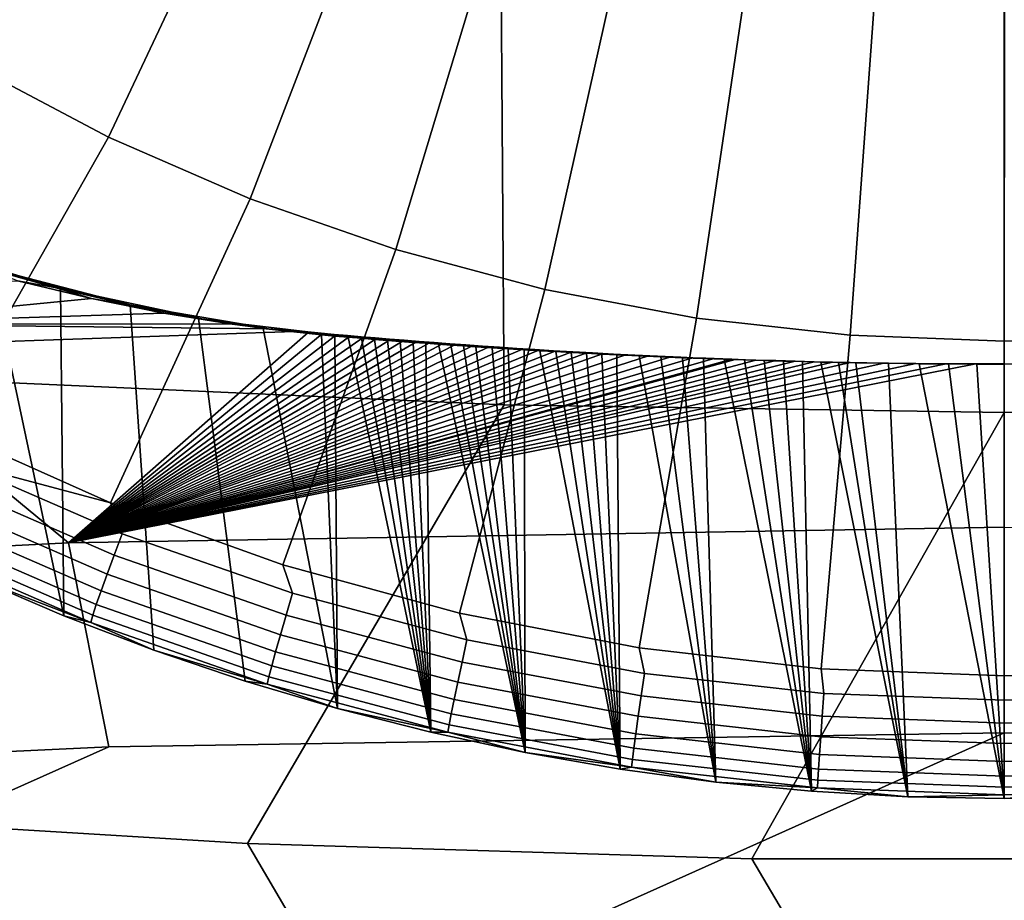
# Model space of a CAD drawing. Header units: metres. Extents: x -109 to 109, y -100 to 58.
# Tile 202 of 642: x -1.61 to 0, y -93.56 to -92.11. Entities that reach past the tile are written whole.
import ezdxf

# ---------------------------------------------------------------- set-up
doc = ezdxf.new("R2010")
doc.units = ezdxf.units.M
doc.layers.add('solid_21_062_100_XXX', color=7, linetype='CONTINUOUS')

msp = doc.modelspace()

# ---------------------------------------------------------------- linework, layer by layer
at = {"layer": 'solid_21_062_100_XXX'}
for points in [[(-1.597153, -91.590157, -21.873459), (-1.417625, -91.70269, -21.881269), (-1.691127, -92.18766, -21.7355), (-1.905292, -92.053421, -21.726183)], [(-1.417625, -91.70269, -21.881269), (-1.230169, -91.801521, -21.888128), (-1.467505, -92.305565, -21.743683), (-1.691127, -92.18766, -21.7355)], [(-1.230169, -91.801521, -21.888128), (-1.035833, -91.886108, -21.893999), (-1.235676, -92.406471, -21.750687), (-1.467505, -92.305565, -21.743683)], [(-1.035833, -91.886108, -21.893999), (-0.835705, -91.955971, -21.898848), (-0.996937, -92.489807, -21.75647), (-1.235676, -92.406471, -21.750687)], [(-0.8194, -92.744263, 16.133886), (-0.824922, -91.974678, 17.270664), (-1.648931, -91.93808, 17.245081), (-1.637708, -92.707664, 16.109928)], [(-0.835705, -91.955971, -21.898848), (-0.630902, -92.010712, -21.902647), (-0.752622, -92.555115, -21.761003), (-0.996937, -92.489807, -21.75647)], [(-0.8194, -92.744263, 16.133886), (-0.000053, -92.75647, 16.14188), (0.000161, -91.986877, 17.279198), (-0.824922, -91.974678, 17.270664)], [(-0.000053, -92.75647, 16.14188), (0.819293, -92.744263, 16.133888), (0.825244, -91.974663, 17.270657), (0.000161, -91.986877, 17.279198)], [(-0.630902, -92.010712, -21.902647), (-0.422572, -92.050034, -21.905376), (-0.504099, -92.602028, -21.764259), (-0.752622, -92.555115, -21.761003)], [(-0.422572, -92.050034, -21.905376), (-0.211878, -92.073715, -21.907021), (-0.252756, -92.63028, -21.76622), (-0.504099, -92.602028, -21.764259)], [(-0.211878, -92.073715, -21.907021), (0, -92.081627, -21.90757), (0, -92.639709, -21.766874), (-0.252756, -92.63028, -21.76622)], [(0.252756, -92.63028, -21.76622), (0, -92.639709, -21.766874), (0, -92.081627, -21.90757), (0.211878, -92.073715, -21.907021)], [(-2.001929, -92.639412, -21.556404), (-1.691127, -92.18766, -21.7355), (-1.467505, -92.305565, -21.743683), (-1.738283, -92.78244, -21.56633)], [(-1.738283, -92.78244, -21.56633), (-1.467505, -92.305565, -21.743683), (-1.235676, -92.406471, -21.750687), (-1.464438, -92.904907, -21.574829)], [(-1.464438, -92.904907, -21.574829), (-1.235676, -92.406471, -21.750687), (-0.996937, -92.489807, -21.75647), (-1.181999, -93.006104, -21.581852)], [(-1.540753, -93.089584, -21.310963), (-1.661947, -92.520523, -28.767586), (-1.78069, -92.482605, -28.520414), (-1.685949, -93.027573, -21.306658)], [(-1.661947, -92.520523, -28.767586), (-1.612381, -92.533432, -28.928703), (-1.741078, -92.494461, -28.657434)], [(-1.681803, -92.516281, -28.840784), (-1.741078, -92.494461, -28.657434), (-1.612381, -92.533432, -28.928703)], [(-1.181999, -93.006104, -21.581852), (-0.996937, -92.489807, -21.75647), (-0.752622, -92.555115, -21.761003), (-0.892623, -93.085434, -21.587358)], [(-1.681803, -92.516281, -28.840784), (-1.555637, -92.551697, -29.111013), (-1.61657, -92.540947, -29.027674)], [(-1.681803, -92.516281, -28.840784), (-1.612381, -92.533432, -28.928703), (-1.555637, -92.551697, -29.111013)], [(-1.661947, -92.520523, -28.767586), (-1.546362, -92.552757, -29.012943), (-1.612381, -92.533432, -28.928703)], [(-1.540753, -93.089584, -21.310963), (-1.546362, -92.552757, -29.012943), (-1.661947, -92.520523, -28.767586)], [(-1.546362, -92.552757, -29.012943), (-1.485876, -92.566055, -29.202188), (-1.612381, -92.533432, -28.928703)], [(-1.555637, -92.551697, -29.111013), (-1.612381, -92.533432, -28.928703), (-1.485876, -92.566055, -29.202188)], [(-1.61657, -92.540947, -29.027674), (-1.495543, -92.570084, -29.277262), (-1.920826, -92.611626, -29.50288), (-1.921322, -92.543449, -28.960583)], [(-1.555637, -92.551697, -29.111013), (-1.495543, -92.570084, -29.277262), (-1.61657, -92.540947, -29.027674)], [(-1.555637, -92.551697, -29.111013), (-1.432354, -92.580818, -29.383572), (-1.495543, -92.570084, -29.277262)], [(-1.555637, -92.551697, -29.111013), (-1.485876, -92.566055, -29.202188), (-1.432354, -92.580818, -29.383572)], [(-1.546362, -92.552757, -29.012943), (-1.431862, -92.580177, -29.262606), (-1.485876, -92.566055, -29.202188)], [(-1.39327, -93.145973, -21.314875), (-1.431862, -92.580177, -29.262606), (-1.546362, -92.552757, -29.012943), (-1.540753, -93.089584, -21.310963)], [(-1.495543, -92.570084, -29.277262), (-1.377034, -92.593857, -29.532007), (-1.920826, -92.611626, -29.50288)], [(-1.432354, -92.580818, -29.383572), (-1.377034, -92.593857, -29.532007), (-1.495543, -92.570084, -29.277262)], [(-1.431862, -92.580177, -29.262606), (-1.36306, -92.592285, -29.478323), (-1.485876, -92.566055, -29.202188)], [(-1.432354, -92.580818, -29.383572), (-1.485876, -92.566055, -29.202188), (-1.36306, -92.592285, -29.478323)], [(-0.892623, -93.085434, -21.587358), (-0.752622, -92.555115, -21.761003), (-0.504099, -92.602028, -21.764259), (-0.598008, -93.142433, -21.591314)], [(-1.432354, -92.580818, -29.383572), (-1.31456, -92.603493, -29.658951), (-1.377034, -92.593857, -29.532007)], [(-1.432354, -92.580818, -29.383572), (-1.36306, -92.592285, -29.478323), (-1.31456, -92.603493, -29.658951)], [(-1.431862, -92.580177, -29.262606), (-1.319927, -92.602493, -29.517061), (-1.36306, -92.592285, -29.478323)], [(-1.243719, -93.196655, -21.318394), (-1.319927, -92.602493, -29.517061), (-1.431862, -92.580177, -29.262606), (-1.39327, -93.145973, -21.314875)], [(-1.377034, -92.593857, -29.532007), (-1.264986, -92.611855, -29.789845), (-1.920826, -92.611626, -29.50288)], [(-1.31456, -92.603493, -29.658951), (-1.264986, -92.611855, -29.789845), (-1.377034, -92.593857, -29.532007)], [(-1.319927, -92.602493, -29.517061), (-1.247042, -92.611908, -29.75775), (-1.36306, -92.592285, -29.478323)], [(-1.31456, -92.603493, -29.658951), (-1.36306, -92.592285, -29.478323), (-1.247042, -92.611908, -29.75775)], [(-1.319927, -92.602493, -29.517061), (-1.214245, -92.619072, -29.774239), (-1.247042, -92.611908, -29.75775)], [(-1.092322, -93.241554, -21.321508), (-1.214245, -92.619072, -29.774239), (-1.319927, -92.602493, -29.517061), (-1.243719, -93.196655, -21.318394)], [(-0.598008, -93.142433, -21.591314), (-0.504099, -92.602028, -21.764259), (-0.252756, -92.63028, -21.76622), (-0.299883, -93.176765, -21.593699)], [(-1.205581, -92.619453, -29.937975), (-1.163215, -92.623833, -30.049229), (-1.920492, -92.65036, -30.048061), (-1.920826, -92.611626, -29.50288)], [(-1.264986, -92.611855, -29.789845), (-1.205581, -92.619453, -29.937975), (-1.920826, -92.611626, -29.50288)], [(-1.31456, -92.603493, -29.658951), (-1.205581, -92.619453, -29.937975), (-1.264986, -92.611855, -29.789845)], [(-1.31456, -92.603493, -29.658951), (-1.247042, -92.611908, -29.75775), (-1.205581, -92.619453, -29.937975)], [(-1.14114, -92.624741, -30.041132), (-1.205581, -92.619453, -29.937975), (-1.247042, -92.611908, -29.75775)], [(-1.214245, -92.619072, -29.774239), (-1.118335, -92.629669, -30.032631), (-1.14114, -92.624741, -30.041132), (-1.247042, -92.611908, -29.75775)], [(-1.140341, -92.625946, -30.110836), (-1.53307, -92.970383, -37.657131), (-1.920492, -92.65036, -30.048061), (-1.163215, -92.623833, -30.049229)], [(-1.140341, -92.625946, -30.110836), (-1.117627, -92.628014, -30.170813), (-1.53307, -92.970383, -37.657131)], [(-1.117627, -92.628014, -30.170813), (-1.095074, -92.63002, -30.22916), (-1.53307, -92.970383, -37.657131)], [(-1.095074, -92.63002, -30.22916), (-1.07268, -92.631966, -30.285879), (-1.53307, -92.970383, -37.657131)], [(-1.07268, -92.631966, -30.285879), (-1.050448, -92.633858, -30.340935), (-1.53307, -92.970383, -37.657131)], [(-1.050448, -92.633858, -30.340935), (-1.028376, -92.635689, -30.394304), (-1.53307, -92.970383, -37.657131)], [(-1.092322, -93.241554, -21.321508), (-1.118335, -92.629669, -30.032631), (-1.214245, -92.619072, -29.774239)], [(-1.14114, -92.624741, -30.041132), (-1.163215, -92.623833, -30.049229), (-1.205581, -92.619453, -29.937975)], [(-1.14114, -92.624741, -30.041132), (-1.119365, -92.62677, -30.10041), (-1.140341, -92.625946, -30.110836), (-1.163215, -92.623833, -30.049229)], [(-1.119365, -92.62677, -30.10041), (-1.14114, -92.624741, -30.041132), (-1.118335, -92.629669, -30.032631), (-1.096479, -92.631561, -30.093868)], [(-1.119365, -92.62677, -30.10041), (-1.097801, -92.628716, -30.159771), (-1.117627, -92.628014, -30.170813), (-1.140341, -92.625946, -30.110836)], [(-1.074771, -92.6334, -30.153494), (-1.097801, -92.628716, -30.159771), (-1.119365, -92.62677, -30.10041), (-1.096479, -92.631561, -30.093868)], [(-1.092322, -93.241554, -21.321508), (-1.096479, -92.631561, -30.093868), (-1.118335, -92.629669, -30.032631)], [(-1.097801, -92.628716, -30.159771), (-1.07582, -92.630661, -30.218981), (-1.095074, -92.63002, -30.22916), (-1.117627, -92.628014, -30.170813)], [(-1.053211, -92.635185, -30.21151), (-1.07582, -92.630661, -30.218981), (-1.097801, -92.628716, -30.159771), (-1.074771, -92.6334, -30.153494)], [(-0.939305, -93.280594, -21.324219), (-1.074771, -92.6334, -30.153494), (-1.096479, -92.631561, -30.093868), (-1.092322, -93.241554, -21.321508)], [(-1.07582, -92.630661, -30.218981), (-1.053402, -92.632599, -30.27803), (-1.07268, -92.631966, -30.285879), (-1.095074, -92.63002, -30.22916)], [(-1.053211, -92.635185, -30.21151), (-1.031801, -92.636909, -30.267916), (-1.053402, -92.632599, -30.27803), (-1.07582, -92.630661, -30.218981)], [(-0.939305, -93.280594, -21.324219), (-1.053211, -92.635185, -30.21151), (-1.074771, -92.6334, -30.153494)], [(-1.053402, -92.632599, -30.27803), (-1.03052, -92.634537, -30.336903), (-1.050448, -92.633858, -30.340935), (-1.07268, -92.631966, -30.285879)], [(-1.031801, -92.636909, -30.267916), (-1.010544, -92.638588, -30.322681), (-1.03052, -92.634537, -30.336903), (-1.053402, -92.632599, -30.27803)], [(-1.00715, -92.636467, -30.395588), (-1.028376, -92.635689, -30.394304), (-1.050448, -92.633858, -30.340935), (-1.03052, -92.634537, -30.336903)], [(-1.010544, -92.638588, -30.322681), (-0.989444, -92.640221, -30.375778), (-1.00715, -92.636467, -30.395588), (-1.03052, -92.634537, -30.336903)], [(-0.252756, -92.63028, -21.76622), (0, -92.639709, -21.766874), (0, -93.188232, -21.594494), (-0.299883, -93.176765, -21.593699)], [(0.299872, -93.176765, -21.593699), (0, -93.188232, -21.594494), (0, -92.639709, -21.766874), (0.252756, -92.63028, -21.76622)], [(-1.53307, -92.970383, -37.657131), (-3.064281, -93.047333, -37.653904), (-2.84988, -92.700768, -30.045835), (-1.920492, -92.65036, -30.048061)], [(-1.028376, -92.635689, -30.394304), (-1.006464, -92.637466, -30.446074), (-1.53307, -92.970383, -37.657131)], [(-1.006464, -92.637466, -30.446074), (-0.98471, -92.639198, -30.496342), (-1.53307, -92.970383, -37.657131)], [(-0.98471, -92.639198, -30.496342), (-0.963113, -92.640877, -30.545168), (-1.53307, -92.970383, -37.657131)], [(-0.963113, -92.640877, -30.545168), (-0.941674, -92.642494, -30.592451), (-1.53307, -92.970383, -37.657131)], [(-0.941674, -92.642494, -30.592451), (-0.920392, -92.644066, -30.638248), (-1.53307, -92.970383, -37.657131)], [(-0.920392, -92.644066, -30.638248), (-0.899268, -92.645592, -30.682642), (-1.53307, -92.970383, -37.657131)], [(-0.899268, -92.645592, -30.682642), (-0.871344, -92.647552, -30.739758), (-1.53307, -92.970383, -37.657131)], [(-0.871344, -92.647552, -30.739758), (-0.843699, -92.649429, -30.794382), (-1.53307, -92.970383, -37.657131)], [(-0.843699, -92.649429, -30.794382), (-0.816332, -92.651222, -30.84663), (-1.53307, -92.970383, -37.657131)], [(-0.939305, -93.280594, -21.324219), (-1.031801, -92.636909, -30.267916), (-1.053211, -92.635185, -30.21151)], [(-0.939305, -93.280594, -21.324219), (-1.010544, -92.638588, -30.322681), (-1.031801, -92.636909, -30.267916)], [(-1.00715, -92.636467, -30.395588), (-1.006464, -92.637466, -30.446074), (-1.028376, -92.635689, -30.394304)], [(-0.939305, -93.280594, -21.324219), (-0.989444, -92.640221, -30.375778), (-1.010544, -92.638588, -30.322681)], [(-1.00715, -92.636467, -30.395588), (-0.983263, -92.638397, -30.454067), (-1.006464, -92.637466, -30.446074)], [(-0.989444, -92.640221, -30.375778), (-0.968495, -92.641808, -30.427298), (-0.983263, -92.638397, -30.454067), (-1.00715, -92.636467, -30.395588)], [(-0.983263, -92.638397, -30.454067), (-0.98471, -92.639198, -30.496342), (-1.006464, -92.637466, -30.446074)], [(-0.939305, -93.280594, -21.324219), (-0.968495, -92.641808, -30.427298), (-0.989444, -92.640221, -30.375778)], [(-0.983263, -92.638397, -30.454067), (-0.958827, -92.64032, -30.512323), (-0.98471, -92.639198, -30.496342)], [(-0.958827, -92.64032, -30.512323), (-0.963113, -92.640877, -30.545168), (-0.98471, -92.639198, -30.496342)], [(-0.947694, -92.643349, -30.477333), (-0.958827, -92.64032, -30.512323), (-0.983263, -92.638397, -30.454067)], [(-0.968495, -92.641808, -30.427298), (-0.947694, -92.643349, -30.477333), (-0.983263, -92.638397, -30.454067)], [(-0.939305, -93.280594, -21.324219), (-0.947694, -92.643349, -30.477333), (-0.968495, -92.641808, -30.427298)], [(-0.958827, -92.64032, -30.512323), (-0.933808, -92.642242, -30.570339), (-0.963113, -92.640877, -30.545168)], [(-0.933808, -92.642242, -30.570339), (-0.941674, -92.642494, -30.592451), (-0.963113, -92.640877, -30.545168)], [(-0.927037, -92.644836, -30.525944), (-0.933808, -92.642242, -30.570339), (-0.958827, -92.64032, -30.512323)], [(-0.947694, -92.643349, -30.477333), (-0.927037, -92.644836, -30.525944), (-0.958827, -92.64032, -30.512323)], [(-0.784893, -93.313736, -21.326519), (-0.927037, -92.644836, -30.525944), (-0.947694, -92.643349, -30.477333), (-0.939305, -93.280594, -21.324219)], [(-0.933808, -92.642242, -30.570339), (-0.908168, -92.644157, -30.628088), (-0.941674, -92.642494, -30.592451)], [(-0.908168, -92.644157, -30.628088), (-0.920392, -92.644066, -30.638248), (-0.941674, -92.642494, -30.592451)], [(-0.886176, -92.64769, -30.618656), (-0.908168, -92.644157, -30.628088), (-0.933808, -92.642242, -30.570339), (-0.906531, -92.646286, -30.573034)], [(-0.927037, -92.644836, -30.525944), (-0.906531, -92.646286, -30.573034), (-0.933808, -92.642242, -30.570339)], [(-0.784893, -93.313736, -21.326519), (-0.906531, -92.646286, -30.573034), (-0.927037, -92.644836, -30.525944)], [(-0.908168, -92.644157, -30.628088), (-0.881865, -92.646065, -30.685543), (-0.899268, -92.645592, -30.682642), (-0.920392, -92.644066, -30.638248)], [(-0.886176, -92.64769, -30.618656), (-0.865966, -92.649055, -30.662891), (-0.881865, -92.646065, -30.685543), (-0.908168, -92.644157, -30.628088)], [(-0.784893, -93.313736, -21.326519), (-0.886176, -92.64769, -30.618656), (-0.906531, -92.646286, -30.573034)], [(-0.854851, -92.647964, -30.74268), (-0.871344, -92.647552, -30.739758), (-0.899268, -92.645592, -30.682642), (-0.881865, -92.646065, -30.685543)], [(-0.784893, -93.313736, -21.326519), (-0.865966, -92.649055, -30.662891), (-0.886176, -92.64769, -30.618656)], [(-0.865966, -92.649055, -30.662891), (-0.839244, -92.650795, -30.719828), (-0.854851, -92.647964, -30.74268), (-0.881865, -92.646065, -30.685543)], [(-0.854851, -92.647964, -30.74268), (-0.843699, -92.649429, -30.794382), (-0.871344, -92.647552, -30.739758)], [(-0.784893, -93.313736, -21.326519), (-0.839244, -92.650795, -30.719828), (-0.865966, -92.649055, -30.662891)], [(-0.854851, -92.647964, -30.74268), (-0.827072, -92.649849, -30.799458), (-0.843699, -92.649429, -30.794382)], [(-0.839244, -92.650795, -30.719828), (-0.812784, -92.652473, -30.774302), (-0.827072, -92.649849, -30.799458), (-0.854851, -92.647964, -30.74268)], [(-0.827072, -92.649849, -30.799458), (-0.816332, -92.651222, -30.84663), (-0.843699, -92.649429, -30.794382)], [(-0.784893, -93.313736, -21.326519), (-0.812784, -92.652473, -30.774302), (-0.839244, -92.650795, -30.719828)], [(-0.827072, -92.649849, -30.799458), (-0.798472, -92.651733, -30.855837), (-0.816332, -92.651222, -30.84663)], [(-0.786585, -92.654076, -30.826433), (-0.798472, -92.651733, -30.855837), (-0.827072, -92.649849, -30.799458)], [(-0.812784, -92.652473, -30.774302), (-0.786585, -92.654076, -30.826433), (-0.827072, -92.649849, -30.799458)], [(-0.816332, -92.651222, -30.84663), (-0.789245, -92.652939, -30.896677), (-1.53307, -92.970383, -37.657131)], [(-0.789245, -92.652939, -30.896677), (-0.762435, -92.654579, -30.944443), (-1.53307, -92.970383, -37.657131)], [(-0.762435, -92.654579, -30.944443), (-0.735906, -92.656136, -30.989992), (-1.53307, -92.970383, -37.657131)], [(-0.735906, -92.656136, -30.989992), (-0.709662, -92.657631, -31.033491), (-1.53307, -92.970383, -37.657131)], [(-0.709662, -92.657631, -31.033491), (-0.6837, -92.65905, -31.074915), (-1.53307, -92.970383, -37.657131)], [(-0.6837, -92.65905, -31.074915), (-0.658024, -92.6604, -31.114267), (-1.53307, -92.970383, -37.657131)], [(-0.658024, -92.6604, -31.114267), (-0.620064, -92.6623, -31.169731), (-1.53307, -92.970383, -37.657131)], [(-0.620064, -92.6623, -31.169731), (-0.582763, -92.664055, -31.220879), (-1.53307, -92.970383, -37.657131)], [(-0.582763, -92.664055, -31.220879), (-0.54616, -92.665665, -31.267994), (-1.53307, -92.970383, -37.657131)], [(-0.54616, -92.665665, -31.267994), (-0.510257, -92.667145, -31.31115), (-1.53307, -92.970383, -37.657131)], [(-0.798472, -92.651733, -30.855837), (-0.789245, -92.652939, -30.896677), (-0.816332, -92.651222, -30.84663)], [(-0.784893, -93.313736, -21.326519), (-0.786585, -92.654076, -30.826433), (-0.812784, -92.652473, -30.774302)], [(-0.798472, -92.651733, -30.855837), (-0.768981, -92.653603, -30.911772), (-0.789245, -92.652939, -30.896677)], [(-0.760642, -92.655602, -30.87639), (-0.768981, -92.653603, -30.911772), (-0.798472, -92.651733, -30.855837)], [(-0.786585, -92.654076, -30.826433), (-0.760642, -92.655602, -30.87639), (-0.798472, -92.651733, -30.855837)], [(-0.768981, -92.653603, -30.911772), (-0.762435, -92.654579, -30.944443), (-0.789245, -92.652939, -30.896677)], [(-0.629317, -93.340912, -21.328405), (-0.760642, -92.655602, -30.87639), (-0.786585, -92.654076, -30.826433), (-0.784893, -93.313736, -21.326519)], [(-0.768981, -92.653603, -30.911772), (-0.738526, -92.655464, -30.967207), (-0.762435, -92.654579, -30.944443)], [(-0.734958, -92.657066, -30.924099), (-0.738526, -92.655464, -30.967207), (-0.768981, -92.653603, -30.911772)], [(-0.760642, -92.655602, -30.87639), (-0.734958, -92.657066, -30.924099), (-0.768981, -92.653603, -30.911772)], [(-0.738526, -92.655464, -30.967207), (-0.735906, -92.656136, -30.989992), (-0.762435, -92.654579, -30.944443)], [(-0.629317, -93.340912, -21.328405), (-0.734958, -92.657066, -30.924099), (-0.760642, -92.655602, -30.87639)], [(-0.738526, -92.655464, -30.967207), (-0.707018, -92.65731, -31.022072), (-0.735906, -92.656136, -30.989992)], [(-0.684374, -92.659805, -31.013115), (-0.707018, -92.65731, -31.022072), (-0.738526, -92.655464, -30.967207), (-0.709536, -92.65847, -30.96962)], [(-0.734958, -92.657066, -30.924099), (-0.709536, -92.65847, -30.96962), (-0.738526, -92.655464, -30.967207)], [(-0.707018, -92.65731, -31.022072), (-0.709662, -92.657631, -31.033491), (-0.735906, -92.656136, -30.989992)], [(-0.629317, -93.340912, -21.328405), (-0.709536, -92.65847, -30.96962), (-0.734958, -92.657066, -30.924099)], [(-0.707018, -92.65731, -31.022072), (-0.674361, -92.659134, -31.076288), (-0.709662, -92.657631, -31.033491)], [(-0.674361, -92.659134, -31.076288), (-0.6837, -92.65905, -31.074915), (-0.709662, -92.657631, -31.033491)], [(-0.629317, -93.340912, -21.328405), (-0.684374, -92.659805, -31.013115), (-0.709536, -92.65847, -30.96962)], [(-0.684374, -92.659805, -31.013115), (-0.659472, -92.661072, -31.054564), (-0.674361, -92.659134, -31.076288), (-0.707018, -92.65731, -31.022072)], [(-0.629317, -93.340912, -21.328405), (-0.659472, -92.661072, -31.054564), (-0.684374, -92.659805, -31.013115)], [(-0.674361, -92.659134, -31.076288), (-0.658024, -92.6604, -31.114267), (-0.6837, -92.65905, -31.074915)], [(-0.674361, -92.659134, -31.076288), (-0.640441, -92.660942, -31.129755), (-0.658024, -92.6604, -31.114267)], [(-0.634834, -92.662285, -31.093969), (-0.640441, -92.660942, -31.129755), (-0.674361, -92.659134, -31.076288)], [(-0.659472, -92.661072, -31.054564), (-0.634834, -92.662285, -31.093969), (-0.674361, -92.659134, -31.076288)], [(-0.629317, -93.340912, -21.328405), (-0.634834, -92.662285, -31.093969), (-0.659472, -92.661072, -31.054564)], [(-0.640441, -92.660942, -31.129755), (-0.620064, -92.6623, -31.169731), (-0.658024, -92.6604, -31.114267)], [(-0.640441, -92.660942, -31.129755), (-0.605128, -92.662727, -31.182358), (-0.620064, -92.6623, -31.169731)], [(-0.598382, -92.663986, -31.149551), (-0.605128, -92.662727, -31.182358), (-0.640441, -92.660942, -31.129755)], [(-0.634834, -92.662285, -31.093969), (-0.598382, -92.663986, -31.149551), (-0.640441, -92.660942, -31.129755)], [(-0.472807, -93.362099, -21.329874), (-0.598382, -92.663986, -31.149551), (-0.634834, -92.662285, -31.093969), (-0.629317, -93.340912, -21.328405)], [(-0.605128, -92.662727, -31.182358), (-0.582763, -92.664055, -31.220879), (-0.620064, -92.6623, -31.169731)], [(-0.605128, -92.662727, -31.182358), (-0.56827, -92.664482, -31.23394), (-0.582763, -92.664055, -31.220879)], [(-0.562534, -92.665565, -31.200871), (-0.56827, -92.664482, -31.23394), (-0.605128, -92.662727, -31.182358)], [(-0.598382, -92.663986, -31.149551), (-0.562534, -92.665565, -31.200871), (-0.605128, -92.662727, -31.182358)], [(-0.472807, -93.362099, -21.329874), (-0.562534, -92.665565, -31.200871), (-0.598382, -92.663986, -31.149551)], [(-0.56827, -92.664482, -31.23394), (-0.54616, -92.665665, -31.267994), (-0.582763, -92.664055, -31.220879)], [(-0.56827, -92.664482, -31.23394), (-0.529694, -92.666206, -31.284321), (-0.54616, -92.665665, -31.267994)], [(-0.527321, -92.667015, -31.248198), (-0.529694, -92.666206, -31.284321), (-0.56827, -92.664482, -31.23394)], [(-0.562534, -92.665565, -31.200871), (-0.527321, -92.667015, -31.248198), (-0.56827, -92.664482, -31.23394)], [(-0.472807, -93.362099, -21.329874), (-0.527321, -92.667015, -31.248198), (-0.562534, -92.665565, -31.200871)], [(-0.529694, -92.666206, -31.284321), (-0.510257, -92.667145, -31.31115), (-0.54616, -92.665665, -31.267994)], [(-0.492745, -92.668343, -31.291603), (-0.489198, -92.667892, -31.33326), (-0.510257, -92.667145, -31.31115), (-0.529694, -92.666206, -31.284321)], [(-0.527321, -92.667015, -31.248198), (-0.492745, -92.668343, -31.291603), (-0.529694, -92.666206, -31.284321)], [(-0.472807, -93.362099, -21.329874), (-0.492745, -92.668343, -31.291603), (-0.527321, -92.667015, -31.248198)], [(-0.510257, -92.667145, -31.31115), (-0.475097, -92.668495, -31.350554), (-1.53307, -92.970383, -37.657131)], [(-0.475097, -92.668495, -31.350554), (-0.446403, -92.669525, -31.380611), (-1.53307, -92.970383, -37.657131)], [(-0.446403, -92.669525, -31.380611), (-0.440701, -92.669724, -31.386347), (-1.53307, -92.970383, -37.657131)], [(-0.440701, -92.669724, -31.386347), (-0.407104, -92.67083, -31.418665), (-1.53307, -92.970383, -37.657131)], [(-0.407104, -92.67083, -31.418665), (-0.374356, -92.671822, -31.447725), (-1.53307, -92.970383, -37.657131)], [(-0.374356, -92.671822, -31.447725), (-0.342475, -92.672707, -31.4736), (-1.53307, -92.970383, -37.657131)], [(-0.342475, -92.672707, -31.4736), (-0.311544, -92.6735, -31.496571), (-1.53307, -92.970383, -37.657131)], [(-0.311544, -92.6735, -31.496571), (-0.281552, -92.674187, -31.516666), (-1.53307, -92.970383, -37.657131)], [(-0.281552, -92.674187, -31.516666), (-0.252542, -92.674789, -31.534266), (-1.53307, -92.970383, -37.657131)], [(-0.252542, -92.674789, -31.534266), (-0.197291, -92.675751, -31.562386), (-1.53307, -92.970383, -37.657131)], [(-0.197291, -92.675751, -31.562386), (-0.145146, -92.676437, -31.582565), (-1.53307, -92.970383, -37.657131)], [(-0.145146, -92.676437, -31.582565), (-0.095137, -92.676903, -31.59614), (-1.53307, -92.970383, -37.657131)], [(-0.095137, -92.676903, -31.59614), (-0.046861, -92.67717, -31.603878), (-1.53307, -92.970383, -37.657131)], [(-0.046861, -92.67717, -31.603878), (0, -92.677254, -31.606359), (0.000031, -92.94471, -37.65815), (-1.53307, -92.970383, -37.657131)], [(-0.489198, -92.667892, -31.33326), (-0.475097, -92.668495, -31.350554), (-0.510257, -92.667145, -31.31115)], [(-0.492745, -92.668343, -31.291603), (-0.458846, -92.669563, -31.331287), (-0.489198, -92.667892, -31.33326)], [(-0.315595, -93.377251, -21.330927), (-0.458846, -92.669563, -31.331287), (-0.492745, -92.668343, -31.291603), (-0.472807, -93.362099, -21.329874)], [(-0.458846, -92.669563, -31.331287), (-0.446403, -92.669525, -31.380611), (-0.475097, -92.668495, -31.350554), (-0.489198, -92.667892, -31.33326)], [(-0.458846, -92.669563, -31.331287), (-0.425641, -92.67067, -31.36738), (-0.446403, -92.669525, -31.380611)], [(-0.315595, -93.377251, -21.330927), (-0.425641, -92.67067, -31.36738), (-0.458846, -92.669563, -31.331287)], [(-0.425641, -92.67067, -31.36738), (-0.440701, -92.669724, -31.386347), (-0.446403, -92.669525, -31.380611)], [(-0.425641, -92.67067, -31.36738), (-0.393166, -92.671669, -31.400015), (-0.407104, -92.67083, -31.418665), (-0.440701, -92.669724, -31.386347)], [(-0.315595, -93.377251, -21.330927), (-0.393166, -92.671669, -31.400015), (-0.425641, -92.67067, -31.36738)], [(-0.393166, -92.671669, -31.400015), (-0.361466, -92.672569, -31.429394), (-0.374356, -92.671822, -31.447725), (-0.407104, -92.67083, -31.418665)], [(-0.315595, -93.377251, -21.330927), (-0.361466, -92.672569, -31.429394), (-0.393166, -92.671669, -31.400015)], [(-0.361466, -92.672569, -31.429394), (-0.330565, -92.67337, -31.455582), (-0.342475, -92.672707, -31.4736), (-0.374356, -92.671822, -31.447725)], [(-0.315595, -93.377251, -21.330927), (-0.330565, -92.67337, -31.455582), (-0.361466, -92.672569, -31.429394)], [(-0.330565, -92.67337, -31.455582), (-0.300537, -92.67408, -31.478849), (-0.311544, -92.6735, -31.496571), (-0.342475, -92.672707, -31.4736)], [(-0.157915, -93.386345, -21.331558), (-0.300537, -92.67408, -31.478849), (-0.330565, -92.67337, -31.455582), (-0.315595, -93.377251, -21.330927)], [(-0.300537, -92.67408, -31.478849), (-0.271389, -92.674713, -31.49922), (-0.281552, -92.674187, -31.516666), (-0.311544, -92.6735, -31.496571)], [(-0.157915, -93.386345, -21.331558), (-0.271389, -92.674713, -31.49922), (-0.300537, -92.67408, -31.478849)], [(-0.271389, -92.674713, -31.49922), (-0.243226, -92.675247, -31.517027), (-0.252542, -92.674789, -31.534266), (-0.281552, -92.674187, -31.516666)], [(-0.157915, -93.386345, -21.331558), (-0.243226, -92.675247, -31.517027), (-0.271389, -92.674713, -31.49922)], [(-0.243226, -92.675247, -31.517027), (-0.189699, -92.676117, -31.545385), (-0.197291, -92.675751, -31.562386), (-0.252542, -92.674789, -31.534266)], [(-0.157915, -93.386345, -21.331558), (-0.189699, -92.676117, -31.545385), (-0.243226, -92.675247, -31.517027)], [(-0.189699, -92.676117, -31.545385), (-0.139394, -92.676743, -31.565617), (-0.145146, -92.676437, -31.582565), (-0.197291, -92.675751, -31.562386)], [(0, -93.389381, -21.331768), (-0.139394, -92.676743, -31.565617), (-0.189699, -92.676117, -31.545385), (-0.157915, -93.386345, -21.331558)], [(-0.091268, -92.677155, -31.57918), (-0.095137, -92.676903, -31.59614), (-0.145146, -92.676437, -31.582565), (-0.139394, -92.676743, -31.565617)], [(0, -93.389381, -21.331768), (-0.091268, -92.677155, -31.57918), (-0.139394, -92.676743, -31.565617)], [(-0.044908, -92.677391, -31.586889), (-0.046861, -92.67717, -31.603878), (-0.095137, -92.676903, -31.59614), (-0.091268, -92.677155, -31.57918)], [(0, -93.389381, -21.331768), (-0.044908, -92.677391, -31.586889), (-0.091268, -92.677155, -31.57918)], [(0, -92.677124, -31.597853), (0, -92.677254, -31.606359), (-0.046861, -92.67717, -31.603878)], [(-0.044908, -92.677391, -31.586889), (0, -92.677467, -31.589352), (0, -92.677124, -31.597853), (-0.046861, -92.67717, -31.603878)], [(0, -93.389381, -21.331768), (0, -92.677467, -31.589352), (-0.044908, -92.677391, -31.586889)], [(0, -93.389381, -21.331768), (0.157914, -93.386345, -21.331558), (0.045677, -92.677391, -31.586805), (0, -92.677467, -31.589352)], [(-2.064912, -93.412369, 14.933498), (-1.239983, -93.462677, 14.964279), (-0.8194, -92.744263, 16.133886), (-1.637708, -92.707664, 16.109928)], [(-1.239983, -93.462677, 14.964279), (-0.413474, -93.487854, 14.979685), (-0.000053, -92.75647, 16.14188), (-0.8194, -92.744263, 16.133886)], [(-0.413474, -93.487854, 14.979685), (0.413561, -93.487854, 14.979685), (0.819293, -92.744263, 16.133888), (-0.000053, -92.75647, 16.14188)], [(-1.716538, -92.837364, -21.550192), (-1.738283, -92.78244, -21.56633), (-1.464438, -92.904907, -21.574829)], [(-1.458388, -92.99025, -21.535255), (-1.732001, -92.871162, -21.526991), (-1.716538, -92.837364, -21.550192), (-1.445368, -92.955391, -21.558382)], [(-1.445368, -92.955391, -21.558382), (-1.716538, -92.837364, -21.550192), (-1.464438, -92.904907, -21.574829)], [(-1.469914, -93.021652, -21.506956), (-1.745689, -92.901619, -21.498627), (-1.732001, -92.871162, -21.526991), (-1.458388, -92.99025, -21.535255)], [(-1.479699, -93.04892, -21.474091), (-1.757309, -92.928093, -21.465704), (-1.745689, -92.901619, -21.498627), (-1.469914, -93.021652, -21.506956)], [(-1.166115, -93.052872, -21.565147), (-1.445368, -92.955391, -21.558382), (-1.464438, -92.904907, -21.574829), (-1.181999, -93.006104, -21.581852)], [(-1.487534, -93.07148, -21.437357), (-1.766614, -92.950012, -21.428926), (-1.757309, -92.928093, -21.465704), (-1.479699, -93.04892, -21.474091)], [(-1.493252, -93.088852, -21.397539), (-1.773406, -92.966919, -21.389076), (-1.766614, -92.950012, -21.428926), (-1.487534, -93.07148, -21.437357)], [(-0.000009, -93.281334, -45.27541), (-1.466727, -93.304291, -45.27438), (-1.53307, -92.970383, -37.657131), (0.000031, -92.94471, -37.65815)], [(-1.17662, -93.088608, -21.542082), (-1.458388, -92.99025, -21.535255), (-1.445368, -92.955391, -21.558382), (-1.166115, -93.052872, -21.565147)], [(-0.000009, -93.281334, -45.27541), (0.000031, -92.94471, -37.65815), (1.533132, -92.970375, -37.656929), (1.46671, -93.304291, -45.274437)], [(-1.466727, -93.304291, -45.27438), (-2.931852, -93.373116, -45.271362), (-3.064281, -93.047333, -37.653904), (-1.53307, -92.970383, -37.657131)], [(-1.773406, -92.966919, -21.389076), (-1.493252, -93.088852, -21.397539), (-1.496732, -93.100655, -21.35549), (-1.777538, -92.978439, -21.347008)], [(-1.685949, -93.027573, -21.306658), (-1.777538, -92.978439, -21.347008), (-1.496732, -93.100655, -21.35549)], [(-1.185919, -93.120789, -21.513836), (-1.469914, -93.021652, -21.506956), (-1.458388, -92.99025, -21.535255), (-1.17662, -93.088608, -21.542082)], [(-1.193813, -93.14872, -21.481016), (-1.479699, -93.04892, -21.474091), (-1.469914, -93.021652, -21.506956), (-1.185919, -93.120789, -21.513836)], [(-0.880341, -93.129257, -21.57045), (-1.166115, -93.052872, -21.565147), (-1.181999, -93.006104, -21.581852), (-0.892623, -93.085434, -21.587358)], [(-1.540753, -93.089584, -21.310963), (-1.685949, -93.027573, -21.306658), (-1.496732, -93.100655, -21.35549)], [(-1.200134, -93.171806, -21.444319), (-1.487534, -93.07148, -21.437357), (-1.479699, -93.04892, -21.474091), (-1.193813, -93.14872, -21.481016)], [(-0.888271, -93.165688, -21.547432), (-1.17662, -93.088608, -21.542082), (-1.166115, -93.052872, -21.565147), (-0.880341, -93.129257, -21.57045)], [(-1.204748, -93.18956, -21.40453), (-1.493252, -93.088852, -21.397539), (-1.487534, -93.07148, -21.437357), (-1.200134, -93.171806, -21.444319)], [(-0.589643, -93.184128, -21.574259), (-0.880341, -93.129257, -21.57045), (-0.892623, -93.085434, -21.587358), (-0.598008, -93.142433, -21.591314)], [(-1.39327, -93.145973, -21.314875), (-1.540753, -93.089584, -21.310963), (-1.496732, -93.100655, -21.35549)], [(-1.493252, -93.088852, -21.397539), (-1.204748, -93.18956, -21.40453), (-1.207555, -93.201599, -21.362495), (-1.496732, -93.100655, -21.35549)], [(-1.39327, -93.145973, -21.314875), (-1.496732, -93.100655, -21.35549), (-1.207555, -93.201599, -21.362495)], [(-0.895291, -93.198471, -21.519228), (-1.185919, -93.120789, -21.513836), (-1.17662, -93.088608, -21.542082), (-0.888271, -93.165688, -21.547432)], [(-0.901251, -93.226921, -21.486443), (-1.193813, -93.14872, -21.481016), (-1.185919, -93.120789, -21.513836), (-0.895291, -93.198471, -21.519228)], [(-0.594955, -93.221046, -21.551273), (-0.888271, -93.165688, -21.547432), (-0.880341, -93.129257, -21.57045), (-0.589643, -93.184128, -21.574259)], [(-1.243719, -93.196655, -21.318394), (-1.39327, -93.145973, -21.314875), (-1.207555, -93.201599, -21.362495)], [(-0.906023, -93.250427, -21.449776), (-1.200134, -93.171806, -21.444319), (-1.193813, -93.14872, -21.481016), (-0.901251, -93.226921, -21.486443)], [(-0.295648, -93.217171, -21.576551), (-0.589643, -93.184128, -21.574259), (-0.598008, -93.142433, -21.591314), (-0.299883, -93.176765, -21.593699)], [(-0.599657, -93.254272, -21.523102), (-0.895291, -93.198471, -21.519228), (-0.888271, -93.165688, -21.547432), (-0.594955, -93.221046, -21.551273)], [(-0.909506, -93.268478, -21.410007), (-1.204748, -93.18956, -21.40453), (-1.200134, -93.171806, -21.444319), (-0.906023, -93.250427, -21.449776)], [(0, -93.22821, -21.577318), (-0.295648, -93.217171, -21.576551), (-0.299883, -93.176765, -21.593699), (0, -93.188232, -21.594494)], [(0.295648, -93.217171, -21.576551), (0, -93.22821, -21.577318), (0, -93.188232, -21.594494), (0.299872, -93.176765, -21.593699)], [(-1.092322, -93.241554, -21.321508), (-1.243719, -93.196655, -21.318394), (-1.207555, -93.201599, -21.362495)], [(-1.204748, -93.18956, -21.40453), (-0.909506, -93.268478, -21.410007), (-0.911625, -93.280708, -21.367985), (-1.207555, -93.201599, -21.362495)], [(-0.603649, -93.283096, -21.490343), (-0.901251, -93.226921, -21.486443), (-0.895291, -93.198471, -21.519228), (-0.599657, -93.254272, -21.523102)], [(-0.298312, -93.254395, -21.553587), (-0.594955, -93.221046, -21.551273), (-0.589643, -93.184128, -21.574259), (-0.295648, -93.217171, -21.576551)], [(-1.092322, -93.241554, -21.321508), (-1.207555, -93.201599, -21.362495), (-0.911625, -93.280708, -21.367985)], [(-0.606845, -93.3069, -21.453695), (-0.906023, -93.250427, -21.449776), (-0.901251, -93.226921, -21.486443), (-0.603649, -93.283096, -21.490343)], [(-0.300669, -93.28788, -21.525434), (-0.599657, -93.254272, -21.523102), (-0.594955, -93.221046, -21.551273), (-0.298312, -93.254395, -21.553587)], [(0, -93.265526, -21.554361), (-0.298312, -93.254395, -21.553587), (-0.295648, -93.217171, -21.576551), (0, -93.22821, -21.577318)], [(0.298312, -93.254395, -21.553587), (0, -93.265526, -21.554361), (0, -93.22821, -21.577318), (0.295648, -93.217171, -21.576551)], [(-0.939305, -93.280594, -21.324219), (-1.092322, -93.241554, -21.321508), (-0.911625, -93.280708, -21.367985)], [(-0.609178, -93.325172, -21.41394), (-0.909506, -93.268478, -21.410007), (-0.906023, -93.250427, -21.449776), (-0.606845, -93.3069, -21.453695)], [(-0.302671, -93.316925, -21.492691), (-0.603649, -93.283096, -21.490343), (-0.599657, -93.254272, -21.523102), (-0.300669, -93.28788, -21.525434)], [(0, -93.299103, -21.526213), (-0.300669, -93.28788, -21.525434), (-0.298312, -93.254395, -21.553587), (0, -93.265526, -21.554361)], [(0.300669, -93.28788, -21.525434), (0, -93.299103, -21.526213), (0, -93.265526, -21.554361), (0.298312, -93.254395, -21.553587)], [(-0.909506, -93.268478, -21.410007), (-0.609178, -93.325172, -21.41394), (-0.610597, -93.337524, -21.371929), (-0.911625, -93.280708, -21.367985)], [(-0.000009, -93.281334, -45.27541), (-0.764119, -93.62394, -52.892059), (-2.291453, -93.672607, -52.889801), (-1.466727, -93.304291, -45.27438)], [(-0.784893, -93.313736, -21.326519), (-0.939305, -93.280594, -21.324219), (-0.911625, -93.280708, -21.367985)], [(-0.784893, -93.313736, -21.326519), (-0.911625, -93.280708, -21.367985), (-0.610597, -93.337524, -21.371929)], [(1.46671, -93.304291, -45.274437), (0.764052, -93.623947, -52.892178), (-0.764119, -93.62394, -52.892059), (-0.000009, -93.281334, -45.27541)], [(-0.304273, -93.340904, -21.456055), (-0.606845, -93.3069, -21.453695), (-0.603649, -93.283096, -21.490343), (-0.302671, -93.316925, -21.492691)], [(0, -93.328224, -21.493475), (-0.302671, -93.316925, -21.492691), (-0.300669, -93.28788, -21.525434), (0, -93.299103, -21.526213)], [(0.302671, -93.316925, -21.492691), (0, -93.328224, -21.493475), (0, -93.299103, -21.526213), (0.300669, -93.28788, -21.525434)], [(-2.931852, -93.373116, -45.271362), (-1.466727, -93.304291, -45.27438), (-2.291453, -93.672607, -52.889801)], [(-0.305443, -93.359314, -21.416311), (-0.609178, -93.325172, -21.41394), (-0.606845, -93.3069, -21.453695), (-0.304273, -93.340904, -21.456055)], [(-0.629317, -93.340912, -21.328405), (-0.784893, -93.313736, -21.326519), (-0.610597, -93.337524, -21.371929)], [(-0.609178, -93.325172, -21.41394), (-0.305443, -93.359314, -21.416311), (-0.306155, -93.37175, -21.374304), (-0.610597, -93.337524, -21.371929)], [(0, -93.352264, -21.456844), (-0.304273, -93.340904, -21.456055), (-0.302671, -93.316925, -21.492691), (0, -93.328224, -21.493475)], [(0.304273, -93.340904, -21.456055), (0, -93.352264, -21.456844), (0, -93.328224, -21.493475), (0.302671, -93.316925, -21.492691)], [(-0.472807, -93.362099, -21.329874), (-0.629317, -93.340912, -21.328405), (-0.610597, -93.337524, -21.371929)], [(-0.472807, -93.362099, -21.329874), (-0.610597, -93.337524, -21.371929), (-0.306155, -93.37175, -21.374304)], [(0, -93.370712, -21.417103), (-0.305443, -93.359314, -21.416311), (-0.304273, -93.340904, -21.456055), (0, -93.352264, -21.456844)], [(0.305443, -93.359314, -21.416311), (0, -93.370712, -21.417103), (0, -93.352264, -21.456844), (0.304273, -93.340904, -21.456055)], [(-0.305443, -93.359314, -21.416311), (0, -93.370712, -21.417103), (0, -93.383171, -21.375097), (-0.306155, -93.37175, -21.374304)], [(0.306155, -93.37175, -21.374304), (0, -93.383171, -21.375097), (0, -93.370712, -21.417103), (0.305443, -93.359314, -21.416311)], [(-0.315595, -93.377251, -21.330927), (-0.472807, -93.362099, -21.329874), (-0.306155, -93.37175, -21.374304)], [(-0.157915, -93.386345, -21.331558), (-0.315595, -93.377251, -21.330927), (-0.306155, -93.37175, -21.374304)], [(-0.157915, -93.386345, -21.331558), (-0.306155, -93.37175, -21.374304), (0, -93.383171, -21.375097)], [(0.306155, -93.37175, -21.374304), (0, -93.389381, -21.331768), (0, -93.383171, -21.375097)], [(0.157914, -93.386345, -21.331558), (0, -93.389381, -21.331768), (0.306155, -93.37175, -21.374304)], [(-0.157915, -93.386345, -21.331558), (0, -93.383171, -21.375097), (0, -93.389381, -21.331768)], [(-0.82112, -94.177223, 13.792302), (-1.239983, -93.462677, 14.964279), (-2.064912, -93.412369, 14.933498), (-1.641292, -94.139572, 13.770813)], [(0.00007, -94.189789, 13.799471), (-0.413474, -93.487854, 14.979685), (-1.239983, -93.462677, 14.964279), (-0.82112, -94.177223, 13.792302)], [(0.821259, -94.177223, 13.7923), (0.413561, -93.487854, 14.979685), (-0.413474, -93.487854, 14.979685), (0.00007, -94.189789, 13.799471)]]:
    msp.add_3dface(points, dxfattribs=at)

doc.saveas('drawing.dxf')
